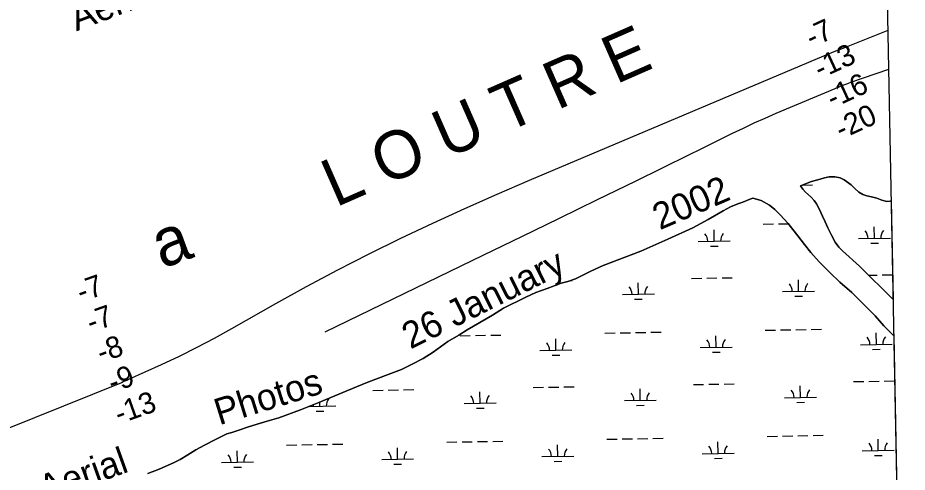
# Model space of a CAD drawing. Extents: x 3957609 to 3995875, y 234277 to 260273.
# Drawn here: x 3990793 to 3993579, y 253036 to 254461 of the extents above; entities that cross this region are included whole.
import ezdxf

# ---------------------------------------------------------------- set-up
doc = ezdxf.new("R2010")
doc.units = 0
for name, color, linetype in [('V-GRID-FRAM', 7, 'Continuous'), ('V-RIVR-EDGE', 7, 'Continuous'), ('V-RIVR-IDEN', 7, 'Continuous'), ('V-RIVR-RANG', 7, 'Continuous'), ('V-TOPO-MINR', 7, 'Continuous'), ('V-TOPO-SHOR', 7, 'Continuous'), ('V-WETL-SWMP', 7, 'Continuous')]:
    doc.layers.add(name, color=color, linetype=linetype)

msp = doc.modelspace()

# ---------------------------------------------------------------- linework, layer by layer
at = {"layer": 'V-GRID-FRAM'}
for points in [[(3961534.646, 257877.621), (3993438.57, 258485.581), (3993792.928, 240306.336), (3961873.139, 239698.074), (3961534.646, 257877.621)], [(3993438.57, 258485.581), (3993792.928, 240306.336)]]:
    msp.add_lwpolyline(points, dxfattribs=at)
at = {"layer": 'V-RIVR-EDGE'}
for points in [[(3993528.208, 253886.989), (3993525.653, 253885.797), (3993514.928, 253884.976), (3993498.824, 253889.307), (3993482.916, 253895.625), (3993466.218, 253899.558), (3993452.304, 253902.304), (3993439.381, 253906.244), (3993427.044, 253913.765), (3993414.105, 253925.055), (3993402.552, 253936.747), (3993380.661, 253952.39), (3993368.723, 253958.517), (3993352.226, 253962.251), (3993333.948, 253962.405), (3993319.057, 253958.395), (3993306.155, 253954.587), (3993278.955, 253946.971), (3993244.817, 253933.376)], [(3993094.92, 253894.859), (3993083.011, 253890.46), (3993063.757, 253883.063), (3993047.679, 253877.46), (3993025.452, 253868.264), (3993001.84, 253855.689), (3992954.824, 253827.96), (3992907.208, 253802.212), (3992828.823, 253766.853), (3992743.887, 253729.094), (3992626.389, 253683.705), (3992587.491, 253666.125), (3992539.871, 253642.564), (3992515.457, 253633.762), (3992494.807, 253628.744), (3992450.347, 253612.342), (3992415.613, 253599.145), (3992384.456, 253584.962), (3992361.441, 253573.182), (3992334.85, 253560.8), (3992314.214, 253549.823), (3992279.103, 253528.675), (3992200.347, 253482.388), (3992174.164, 253466.035), (3992139.645, 253445.684), (3992093.837, 253412.193), (3992062.296, 253392.846), (3992025.989, 253373.285), (3991994.636, 253358.507), (3991952.955, 253341.914), (3991883.686, 253316.312), (3991810.848, 253286.329), (3991735.234, 253254.157), (3991677.878, 253231.367), (3991609.794, 253206.562), (3991573.663, 253196.342), (3991542.497, 253186.727), (3991512.52, 253176.919), (3991487.709, 253168.512), (3991462.893, 253160.703), (3991447.609, 253156.293), (3991411.892, 253138.724), (3991377.367, 253120.955), (3991350.782, 253106.388), (3991325.194, 253090.43), (3991300.993, 253075.668), (3991280.355, 253065.485), (3991235.307, 253045.902), (3991199.781, 253032.107)]]:
    msp.add_lwpolyline(points, dxfattribs=at)
at = {"layer": 'V-TOPO-MINR'}
for points in [[(3993517.812, 254420.294), (3993366.42, 254360.507), (3993353.959, 254355.535), (3993341.522, 254350.504), (3993329.12, 254345.384), (3993316.743, 254340.206), (3992394.126, 253950.34), (3992292.626, 253906.589), (3992191.559, 253861.876), (3992091.144, 253815.718), (3991991.163, 253768.597), (3991892.043, 253719.733), (3991793.634, 253669.509), (3991696.294, 253617.245), (3991599.666, 253563.62), (3991462.379, 253485.55), (3991408.03, 253455.6), (3991353.177, 253426.638), (3991297.567, 253399.156), (3991241.452, 253372.661), (3991139.614, 253326.237), (3991134.024, 253323.733), (3991128.412, 253321.281), (3991122.767, 253318.903), (3991117.101, 253316.577), (3989385.148, 252618.941)], [(3993520.19, 254298.342), (3993400.492, 254257.231), (3993391.44, 254254.017), (3993382.434, 254250.68), (3993373.5, 254247.157), (3993364.612, 254243.512), (3993167.419, 254160.242), (3993132.897, 254145.278), (3993098.575, 254129.882), (3993064.55, 254113.838), (3993030.724, 254097.363), (3992997.027, 254080.602), (3992963.305, 254063.894), (3992929.544, 254047.264), (3992895.757, 254030.686), (3992726.169, 253947.719), (3992607.538, 253889.761), (3992488.864, 253831.89), (3992370.126, 253774.15), (3992251.346, 253716.497), (3991754.28, 253475.57)]]:
    msp.add_lwpolyline(points, dxfattribs=at)
at = {"layer": 'V-TOPO-SHOR'}
for points in [[(3993244.817, 253933.376), (3993251.158, 253922.936), (3993259.864, 253913.683), (3993277.266, 253897.94), (3993287.354, 253887.902), (3993294.483, 253877.658), (3993303.204, 253862.091), (3993313.72, 253839.23), (3993321.064, 253821.095), (3993329.793, 253802.37), (3993341.493, 253779.117), (3993353.388, 253757.045), (3993364.476, 253741.09), (3993375.357, 253729.674), (3993429.543, 253681.857), (3993534.24, 253577.502)], [(3993536.468, 253463.24), (3993505.771, 253494.734), (3993478.66, 253526.039), (3993453.338, 253551.826), (3993405.075, 253599.063), (3993367.701, 253631.726), (3993336.846, 253661.05), (3993302.427, 253695.691), (3993277.098, 253725.228), (3993257.105, 253750.039), (3993235.728, 253777.02), (3993219.895, 253796.515), (3993205.44, 253816.21), (3993181.106, 253842.789), (3993163.897, 253859.912), (3993147.287, 253873.29), (3993121.206, 253887.628), (3993094.92, 253894.859)]]:
    msp.add_lwpolyline(points, dxfattribs=at)
at = {"layer": 'V-WETL-SWMP'}
for p, q in [((3993244.818, 253933.377), (3993278.955, 253946.971)), ((3993278.955, 253946.971), (3993306.154, 253954.588)), ((3993306.154, 253954.588), (3993319.058, 253958.395)), ((3993319.058, 253958.395), (3993333.948, 253962.405)), ((3993333.948, 253962.405), (3993352.226, 253962.252)), ((3993352.226, 253962.252), (3993368.724, 253958.518)), ((3993368.724, 253958.518), (3993380.66, 253952.389)), ((3993380.66, 253952.389), (3993402.552, 253936.748)), ((3993251.158, 253922.935), (3993244.818, 253933.377)), ((3993259.863, 253913.682), (3993251.158, 253922.935)), ((3993251.697, 253936.116), (3993282.33, 253936.673)), ((3993277.266, 253897.94), (3993259.863, 253913.682)), ((3993402.552, 253936.748), (3993414.104, 253925.056)), ((3993414.104, 253925.056), (3993427.045, 253913.764)), ((3993427.045, 253913.764), (3993439.381, 253906.245)), ((3993063.757, 253883.062), (3993083.01, 253890.46)), ((3993083.01, 253890.46), (3993094.919, 253894.86)), ((3993094.919, 253894.86), (3993121.206, 253887.629)), ((3993121.206, 253887.629), (3993147.288, 253873.289)), ((3993287.355, 253887.902), (3993277.266, 253897.94)), ((3993294.484, 253877.659), (3993287.355, 253887.902)), ((3993439.381, 253906.245), (3993452.305, 253902.304)), ((3993452.305, 253902.304), (3993466.218, 253899.557)), ((3993466.218, 253899.557), (3993482.916, 253895.625)), ((3993482.916, 253895.625), (3993498.825, 253889.307)), ((3993498.825, 253889.307), (3993514.928, 253884.976)), ((3993514.928, 253884.976), (3993525.654, 253885.798)), ((3993525.654, 253885.798), (3993528.208, 253886.989)), ((3993528.208, 253886.989), (3993534.241, 253577.501)), ((3993001.841, 253855.69), (3993025.451, 253868.265)), ((3993025.451, 253868.265), (3993047.679, 253877.459)), ((3993047.679, 253877.459), (3993063.757, 253883.062)), ((3993147.288, 253873.289), (3993163.896, 253859.913)), ((3993163.896, 253859.913), (3993181.105, 253842.789)), ((3993303.204, 253862.092), (3993294.484, 253877.659)), ((3993313.719, 253839.229), (3993303.204, 253862.092)), ((3992954.825, 253827.959), (3993001.841, 253855.69)), ((3993181.105, 253842.789), (3993205.441, 253816.211)), ((3993321.065, 253821.094), (3993313.719, 253839.229)), ((3992828.823, 253766.853), (3992907.209, 253802.212)), ((3992907.209, 253802.212), (3992954.825, 253827.959)), ((3993127.695, 253813.771), (3993159.69, 253814.352)), ((3993175.687, 253814.643), (3993206.184, 253815.198)), ((3993205.441, 253816.211), (3993219.894, 253796.515)), ((3993329.793, 253802.37), (3993321.065, 253821.094)), ((3993341.493, 253779.116), (3993329.793, 253802.37)), ((3993475.876, 253769.351), (3993475.221, 253805.345)), ((3992974.051, 253760.227), (3992973.396, 253796.221)), ((3993219.894, 253796.515), (3993235.728, 253777.02)), ((3993235.728, 253777.02), (3993257.106, 253750.04)), ((3993353.387, 253757.046), (3993341.493, 253779.116)), ((3992743.886, 253729.094), (3992828.823, 253766.853)), ((3992924.059, 253759.318), (3993024.043, 253761.136)), ((3993257.106, 253750.04), (3993277.097, 253725.227)), ((3993364.476, 253741.09), (3993353.387, 253757.046)), ((3993425.884, 253768.442), (3993525.868, 253770.26)), ((3993464.158, 253753.705), (3993488.154, 253754.141)), ((3992626.388, 253683.705), (3992743.886, 253729.094)), ((3992962.333, 253744.58), (3992986.329, 253745.016)), ((3993277.097, 253725.227), (3993302.427, 253695.692)), ((3993375.357, 253729.673), (3993364.476, 253741.09)), ((3993429.542, 253681.858), (3993375.357, 253729.673)), ((3993302.427, 253695.692), (3993336.847, 253661.05)), ((3992539.87, 253642.564), (3992587.492, 253666.125)), ((3992587.492, 253666.125), (3992626.388, 253683.705)), ((3993534.241, 253577.501), (3993429.542, 253681.858)), ((3992515.456, 253633.762), (3992539.87, 253642.564)), ((3992523.269, 253636.579), (3992528.907, 253636.681)), ((3992902.754, 253643.479), (3992934.748, 253644.061)), ((3992950.746, 253644.352), (3992982.74, 253644.933)), ((3992998.738, 253645.224), (3993030.732, 253645.806)), ((3993238.386, 253603.144), (3993237.732, 253639.138)), ((3993336.847, 253661.05), (3993367.701, 253631.726)), ((3993457.919, 253653.574), (3993484.565, 253654.058)), ((3993500.563, 253654.349), (3993532.557, 253654.931)), ((3992415.612, 253599.145), (3992450.346, 253612.343)), ((3992450.346, 253612.343), (3992494.807, 253628.744)), ((3992494.807, 253628.744), (3992515.456, 253633.762)), ((3992736.561, 253594.019), (3992735.907, 253630.014)), ((3993367.701, 253631.726), (3993405.076, 253599.063)), ((3992361.44, 253573.183), (3992384.456, 253584.962)), ((3992384.456, 253584.962), (3992415.612, 253599.145)), ((3992686.57, 253593.11), (3992786.553, 253594.928)), ((3992724.844, 253578.373), (3992748.84, 253578.809)), ((3993188.395, 253602.235), (3993288.378, 253604.053)), ((3993226.669, 253587.498), (3993250.665, 253587.934)), ((3993405.076, 253599.063), (3993453.339, 253551.826)), ((3992314.215, 253549.822), (3992334.849, 253560.8)), ((3992334.849, 253560.8), (3992361.44, 253573.183)), ((3993453.339, 253551.826), (3993478.66, 253526.04)), ((3992200.347, 253482.389), (3992279.103, 253528.676)), ((3992279.103, 253528.676), (3992314.215, 253549.822)), ((3993478.66, 253526.04), (3993505.771, 253494.734)), ((3992174.163, 253466.034), (3992200.347, 253482.389)), ((3992631.918, 253472.026), (3992663.913, 253472.608)), ((3992679.91, 253472.899), (3992711.905, 253473.48)), ((3992727.902, 253473.771), (3992759.897, 253474.353)), ((3992775.894, 253474.644), (3992807.889, 253475.226)), ((3993133.743, 253481.151), (3993165.738, 253481.732)), ((3993181.735, 253482.023), (3993213.73, 253482.605)), ((3993229.727, 253482.896), (3993261.722, 253483.478)), ((3993277.719, 253483.769), (3993309.714, 253484.35)), ((3993481.924, 253436.731), (3993481.269, 253472.725)), ((3993505.771, 253494.734), (3993536.468, 253463.24)), ((3992093.836, 253412.194), (3992139.645, 253445.684)), ((3992139.645, 253445.684), (3992174.163, 253466.034)), ((3992178.085, 253463.774), (3992210.08, 253464.356)), ((3992226.077, 253464.646), (3992258.072, 253465.228)), ((3992274.069, 253465.519), (3992306.064, 253466.101)), ((3992478.274, 253418.482), (3992477.619, 253454.476)), ((3992980.099, 253427.607), (3992979.444, 253463.601)), ((3993536.468, 253463.24), (3993569.734, 251756.623)), ((3992062.296, 253392.845), (3992093.836, 253412.194)), ((3992428.282, 253417.573), (3992528.266, 253419.391)), ((3992930.107, 253426.698), (3993030.091, 253428.516)), ((3992968.381, 253411.96), (3992992.377, 253412.396)), ((3993431.932, 253435.822), (3993531.916, 253437.64)), ((3993470.206, 253421.085), (3993494.203, 253421.521)), ((3992025.988, 253373.285), (3992062.296, 253392.845)), ((3992466.556, 253402.835), (3992490.552, 253403.272)), ((3991952.956, 253341.913), (3991994.635, 253358.506)), ((3991994.635, 253358.506), (3992025.988, 253373.285)), ((3991883.685, 253316.311), (3991952.956, 253341.913)), ((3991810.848, 253286.33), (3991883.685, 253316.311)), ((3992406.977, 253301.734), (3992438.971, 253302.316)), ((3992454.969, 253302.607), (3992486.963, 253303.189)), ((3992502.961, 253303.48), (3992534.955, 253304.061)), ((3992908.802, 253310.859), (3992940.796, 253311.441)), ((3992956.794, 253311.732), (3992988.788, 253312.313)), ((3993004.786, 253312.604), (3993036.78, 253313.186)), ((3993244.434, 253270.524), (3993243.78, 253306.518)), ((3993410.627, 253319.984), (3993442.621, 253320.566)), ((3993458.619, 253320.856), (3993490.613, 253321.438)), ((3993506.611, 253321.729), (3993538.606, 253322.311)), ((3991735.235, 253254.157), (3991810.848, 253286.33)), ((3991905.152, 253292.61), (3991937.146, 253293.191)), ((3991953.144, 253293.482), (3991985.138, 253294.064)), ((3992001.136, 253294.355), (3992033.13, 253294.937)), ((3992240.784, 253252.275), (3992240.13, 253288.269)), ((3992742.609, 253261.399), (3992741.955, 253297.394)), ((3991677.877, 253231.366), (3991735.235, 253254.157)), ((3991738.959, 253243.15), (3991738.732, 253255.645)), ((3992190.793, 253251.366), (3992290.776, 253253.184)), ((3992692.618, 253260.49), (3992792.601, 253262.308)), ((3992730.892, 253245.753), (3992754.888, 253246.189)), ((3993194.443, 253269.615), (3993294.426, 253271.433)), ((3993232.717, 253254.878), (3993256.713, 253255.314)), ((3991609.795, 253206.562), (3991677.877, 253231.366)), ((3991706.027, 253242.551), (3991788.951, 253244.059)), ((3991727.242, 253227.503), (3991751.238, 253227.94)), ((3992229.067, 253236.628), (3992253.063, 253237.064)), ((3991542.496, 253186.727), (3991573.663, 253196.341)), ((3991573.663, 253196.341), (3991609.795, 253206.562)), ((3991462.894, 253160.703), (3991487.709, 253168.512)), ((3991487.709, 253168.512), (3991512.521, 253176.918)), ((3991512.521, 253176.918), (3991542.496, 253186.727)), ((3991377.367, 253120.955), (3991411.891, 253138.723)), ((3991411.891, 253138.723), (3991447.608, 253156.294)), ((3991447.608, 253156.294), (3991462.894, 253160.703)), ((3992280.117, 253132.899), (3992312.112, 253133.481)), ((3992637.966, 253139.406), (3992669.961, 253139.988)), ((3992685.958, 253140.279), (3992717.953, 253140.86)), ((3992733.95, 253141.151), (3992765.945, 253141.733)), ((3992781.942, 253142.024), (3992813.937, 253142.606)), ((3993139.791, 253148.531), (3993171.786, 253149.112)), ((3993187.783, 253149.403), (3993219.778, 253149.985)), ((3993235.775, 253150.276), (3993267.77, 253150.858)), ((3993283.767, 253151.149), (3993315.762, 253151.73)), ((3993487.972, 253104.111), (3993487.318, 253140.105)), ((3991325.193, 253090.43), (3991350.782, 253106.387)), ((3991350.782, 253106.387), (3991377.367, 253120.955)), ((3991634.316, 253121.156), (3991666.311, 253121.738)), ((3991682.308, 253122.029), (3991714.303, 253122.611)), ((3991730.3, 253122.902), (3991762.295, 253123.483)), ((3991778.292, 253123.774), (3991810.287, 253124.356)), ((3991982.497, 253076.737), (3991981.842, 253112.731)), ((3992136.141, 253130.281), (3992168.136, 253130.863)), ((3992184.133, 253131.154), (3992216.128, 253131.736)), ((3992232.125, 253132.026), (3992264.12, 253132.608)), ((3992484.322, 253085.862), (3992483.667, 253121.856)), ((3992986.147, 253094.986), (3992985.492, 253130.981)), ((3993437.98, 253103.202), (3993537.964, 253105.02)), ((3991300.992, 253075.668), (3991325.193, 253090.43)), ((3991480.672, 253067.612), (3991480.017, 253103.606)), ((3991932.505, 253075.828), (3992032.489, 253077.646)), ((3992434.33, 253084.953), (3992534.314, 253086.771)), ((3992936.155, 253094.077), (3993036.139, 253095.896)), ((3992974.43, 253079.34), (3992998.426, 253079.776)), ((3993476.255, 253088.465), (3993500.251, 253088.901)), ((3991235.307, 253045.903), (3991280.356, 253065.485)), ((3991280.356, 253065.485), (3991300.992, 253075.668)), ((3991430.68, 253066.703), (3991530.664, 253068.521)), ((3991468.954, 253051.966), (3991492.95, 253052.402)), ((3991970.779, 253061.09), (3991994.775, 253061.527)), ((3992472.604, 253070.215), (3992496.6, 253070.651)), ((3991199.78, 253032.107), (3991235.307, 253045.903))]:
    msp.add_line(p, q, dxfattribs=at)
for centre, start, end in [((3993287.563, 253937.243), 181.423572, 181.813534), ((3992918.808, 253759.697), 0.269879, 41.813537), ((3993029.276, 253761.706), 140.269876, 181.813534), ((3993420.633, 253768.822), 0.269879, 41.813537), ((3993531.101, 253770.83), 140.269876, 181.813534), ((3992681.319, 253593.49), 0.269879, 41.813537), ((3992791.786, 253595.499), 140.269876, 181.813534), ((3993183.144, 253602.615), 0.269879, 41.813537), ((3993293.611, 253604.623), 140.269876, 181.813534), ((3992423.031, 253417.952), 0.269879, 41.813537), ((3992533.499, 253419.961), 140.269876, 181.813534), ((3992924.856, 253427.077), 0.269879, 41.813537), ((3993035.324, 253429.086), 140.269876, 181.813534), ((3993426.682, 253436.202), 0.269879, 41.813537), ((3993537.149, 253438.21), 140.269876, 181.813534), ((3992185.542, 253251.745), 0.269879, 41.813537), ((3992296.009, 253253.754), 140.269876, 181.813534), ((3992687.367, 253260.87), 0.269879, 41.813537), ((3992797.835, 253262.879), 140.269876, 181.813534), ((3993189.192, 253269.995), 0.269879, 41.813537), ((3993299.66, 253272.003), 140.269876, 181.813534), ((3991683.717, 253242.62), 0.269879, 8.045641), ((3991794.184, 253244.629), 140.269876, 181.813534), ((3992429.079, 253085.332), 0.269879, 41.813537), ((3992539.547, 253087.341), 140.269876, 181.813534), ((3992930.905, 253094.457), 0.269879, 41.813537), ((3993041.372, 253096.466), 140.269876, 181.813534), ((3993432.73, 253103.582), 0.269879, 41.813537), ((3993543.197, 253105.59), 140.269876, 181.813534), ((3991425.429, 253067.083), 0.269879, 41.813537), ((3991535.897, 253069.091), 140.269876, 181.813534), ((3991927.254, 253076.207), 0.269879, 41.813537), ((3992037.722, 253078.216), 140.269876, 181.813534)]:
    msp.add_arc(centre, 35.246, start, end, dxfattribs=at)

# ---------------------------------------------------------------- texts
at = {"layer": 'V-RIVR-IDEN'}
for s, height, rotation, p in [('Aerial', 82.9998, 20.792665, (3990976.309, 254417.828)), ('L O U T R E', 149.9997, 23.718898, (3991788.371, 253865.51)), ('2002', 82.9998, 23.385195, (3992803.622, 253794.237)), ('a', 150, 20.103302, (3991244.254, 253673.296)), ('26 January', 82.9998, 26.463125, (3992022.576, 253420.431)), ('Photos', 82.9998, 17.311613, (3991423.541, 253182.822)), ('Aerial', 82.9998, 19.688063, (3990876.789, 252943.119))]:
    msp.add_text(s, height=height, rotation=rotation, dxfattribs=at).set_placement(p)
at = {"layer": 'V-RIVR-RANG'}
for s, rotation, p in [('-7', 24.802417, (3993279.376, 254365.752)), ('-13', 24.802417, (3993305.465, 254267.552)), ('-16', 24.802417, (3993344.678, 254175.56)), ('-20', 24.802417, (3993371.665, 254077.856)), ('-7', 19.566194, (3990990.981, 253568.113)), ('-7', 19.566194, (3991021.851, 253472.953)), ('-8', 19.566194, (3991053.804, 253378.378)), ('-9', 19.566194, (3991088.709, 253284.453)), ('-13', 19.566194, (3991109.802, 253185.981))]:
    msp.add_text(s, height=67, rotation=rotation, dxfattribs=at).set_placement(p)

doc.saveas('drawing.dxf')
